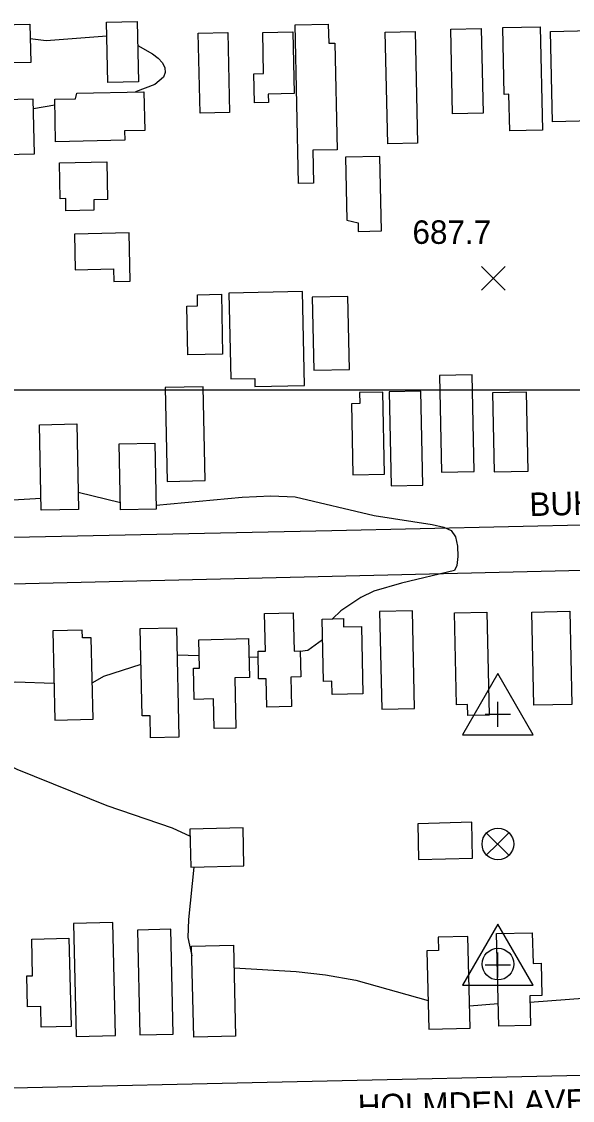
# Model space of a CAD drawing. Extents: x 79600 to 91800, y 75600 to 84400.
# Drawn here: x 85279 to 85630, y 77547 to 78235 of the extents above; entities that cross this region are included whole.
import ezdxf

# ---------------------------------------------------------------- set-up
doc = ezdxf.new("R2010")
doc.units = 0
for name, color, linetype in [('080-085$0$TI_HOR', 7, 'Continuous'), ('080-085$0$TI_VER', 7, 'Continuous'), ('080-090$0$BLDG', 7, 'Continuous'), ('080-090$0$GRID', 7, 'Continuous'), ('080-090$0$INTER', 7, 'Continuous'), ('080-090$0$ROAD', 7, 'Continuous'), ('080-090$0$ROAD-NAME', 7, 'Continuous'), ('080-090$0$SPOTMARK', 7, 'Continuous'), ('080-090$0$SPOTS', 7, 'Continuous')]:
    doc.layers.add(name, color=color, linetype=linetype)

# ---------------------------------------------------------------- blocks, each defined once
blk = doc.blocks.new('080-090$0$SPOTS')
at = {"layer": '080-090$0$SPOTMARK'}
for p, q in [((-0.5, -0.5), (0.5, 0.5)), ((-0.5, 0.5), (0.5, -0.5))]:
    blk.add_line(p, q, dxfattribs=at)

msp = doc.modelspace()

# ---------------------------------------------------------------- linework, layer by layer
at = {"layer": '080-085$0$TI_HOR'}
for p, q in [((85582.52, 77785), (85582.52, 77801)), ((85574.52, 77793), (85590.52, 77793))]:
    msp.add_line(p, q, dxfattribs=at)
msp.add_lwpolyline([(85582.52, 77819), (85560, 77780), (85605.03, 77780)], close=True, dxfattribs=at)
at = {"layer": '080-085$0$TI_VER'}
for p, q in [((85575.14, 77717.33), (85589.56, 77703)), ((85582.3, 77710.17), (85589.47, 77717.33)), ((85582.3, 77710.17), (85575.14, 77703)), ((85582.52, 77625), (85582.52, 77641)), ((85574.52, 77633), (85590.52, 77633))]:
    msp.add_line(p, q, dxfattribs=at)
msp.add_lwpolyline([(85582.52, 77659), (85560, 77620), (85605.03, 77620)], close=True, dxfattribs=at)
for centre in [(85582.54, 77710.17), (85582.64, 77633.53)]:
    msp.add_circle(centre, 10.1, dxfattribs=at)
at = {"layer": '080-090$0$BLDG'}
for points in [[(85270.57, 78208.81), (85270.71, 78202.16), (85250.71, 78201.73), (85250.56, 78209.13), (85214.85, 78208.36), (85224.74, 78232.37), (85283.94, 78233.63), (85284.46, 78209.11)], [(85333.74, 78196.25), (85332.91, 78234.81), (85352.42, 78235.22), (85353.24, 78196.66)], [(85474.61, 78221.44), (85478.62, 78221.52), (85480.07, 78153.42), (85464.49, 78153.09), (85464.93, 78132.1), (85455.34, 78131.89), (85453.18, 78233.17), (85474.35, 78233.62)], [(85553.63, 78176.38), (85552.48, 78230.41), (85571.96, 78230.83), (85573.11, 78176.8)], [(85590.08, 78165.56), (85589.58, 78188.78), (85586.55, 78188.71), (85585.64, 78231.35), (85609.62, 78231.86), (85611.02, 78166)], [(85392.5, 78176.73), (85391.41, 78227.76), (85410.32, 78228.16), (85411.41, 78177.13)], [(85436.04, 78188.9), (85436.15, 78183.64), (85427.33, 78183.45), (85426.94, 78201.91), (85433.09, 78202.05), (85432.53, 78228.3), (85451.73, 78228.71), (85452.57, 78189.25)], [(85512.24, 78157.09), (85510.72, 78228.47), (85529.74, 78228.87), (85531.26, 78157.5)], [(85617.3, 78171.28), (85616.07, 78228.98), (85641.78, 78229.52), (85643.01, 78171.83)], [(85344.34, 78165.38), (85344.46, 78159.49), (85300.39, 78158.55), (85299.81, 78185.6), (85313.04, 78185.88), (85313.83, 78189.55), (85356.69, 78190.47), (85357.22, 78165.65)], [(85217.46, 78184.18), (85218.2, 78149.27), (85286.8, 78150.73), (85286.05, 78185.64)], [(85485.41, 78148.72), (85486.26, 78108.38), (85493.33, 78106.75), (85493.45, 78101.32), (85508.35, 78101.63), (85507.34, 78149.18)], [(85324.69, 78121.43), (85324.83, 78114.8), (85306.99, 78114.42), (85306.82, 78122.24), (85303.34, 78122.16), (85302.85, 78144.99), (85333.04, 78145.64), (85333.55, 78121.62)], [(85312.85, 78076.83), (85337.27, 78077.35), (85337.44, 78069.29), (85347.93, 78069.52), (85347.28, 78100.29), (85312.37, 78099.54)], [(85384.74, 78022.52), (85384.08, 78053.61), (85391, 78053.76), (85390.85, 78060.83), (85406.11, 78061.15), (85406.93, 78022.99)], [(85427.45, 78007.39), (85427.56, 78002.21), (85459.18, 78002.88), (85457.9, 78062.9), (85410.92, 78061.89), (85412.09, 78007.06)], [(85487.82, 78013.16), (85486.83, 78059.71), (85464.08, 78059.22), (85465.07, 78012.68)], [(85567.5, 77947.99), (85566.18, 78009.71), (85545.29, 78009.26), (85546.61, 77947.55)], [(85370.2, 78001.58), (85371.48, 77941.64), (85395.84, 77942.16), (85394.57, 78002.1)], [(85494.22, 77998.39), (85494.37, 77991.35), (85489.06, 77991.24), (85490.02, 77945.86), (85510.16, 77946.29), (85509.05, 77998.71)], [(85514.49, 77938.77), (85534.58, 77939.2), (85533.3, 77999.28), (85513.21, 77998.86)], [(85601.9, 77948.3), (85600.83, 77998.6), (85579.22, 77998.14), (85580.29, 77947.83)], [(85291.25, 77923.31), (85290.08, 77977.89), (85313.85, 77978.39), (85315.01, 77923.82)], [(85363.72, 77966.19), (85364.62, 77923.98), (85341.77, 77923.49), (85340.87, 77965.7)], [(85508.46, 77796.28), (85529.42, 77796.76), (85527.98, 77859.15), (85507.02, 77858.67)], [(85563.4, 77792.25), (85563.24, 77799.29), (85556.13, 77799.12), (85554.78, 77857.69), (85575.41, 77858.17), (85576.93, 77792.56)], [(85604.19, 77858.3), (85628.41, 77858.86), (85629.79, 77799.32), (85605.57, 77798.77)], [(85452.48, 77833.4), (85456.4, 77833.49), (85456.79, 77816.91), (85450.35, 77816.76), (85450.78, 77798), (85435.06, 77797.63), (85434.64, 77815.71), (85429.92, 77815.6), (85429.51, 77833.25), (85434.26, 77833.36), (85433.71, 77857.44), (85451.92, 77857.86)], [(85483.95, 77854.09), (85484.07, 77848.8), (85495.47, 77849.07), (85496.46, 77806.09), (85476.73, 77805.64), (85476.54, 77814.12), (85471.32, 77814), (85470.4, 77853.78)], [(85324.33, 77789.88), (85323.13, 77841.85), (85317.49, 77841.72), (85317.38, 77846.78), (85298.55, 77846.34), (85299.87, 77789.32)], [(85361, 77778.03), (85360.67, 77792.07), (85355.58, 77791.95), (85354.29, 77847.69), (85377.48, 77848.22), (85379.09, 77778.45)], [(85401.63, 77783.93), (85401.19, 77802.78), (85388.84, 77802.5), (85388.38, 77822.42), (85392.16, 77822.51), (85391.74, 77840.64), (85423.41, 77841.37), (85423.98, 77816.57), (85414.7, 77816.35), (85415.44, 77784.25)], [(85419.98, 77720.44), (85386.07, 77719.66), (85386.63, 77695.39), (85420.54, 77696.18)], [(85565.83, 77724.06), (85531.38, 77723.18), (85531.96, 77700.28), (85566.41, 77701.15)], [(85336.97, 77660.08), (85311.88, 77659.5), (85313.54, 77587.29), (85338.64, 77587.87)], [(85354.19, 77588.33), (85375.39, 77588.81), (85373.85, 77655.78), (85352.65, 77655.29)], [(85604.51, 77653.59), (85605.01, 77633.97), (85610.14, 77634.1), (85610.66, 77613.42), (85602.9, 77613.23), (85603.37, 77594.39), (85583.18, 77593.88), (85581.69, 77653.01)], [(85291.18, 77593.31), (85290.88, 77606.46), (85282.38, 77606.26), (85281.93, 77626.02), (85285.65, 77626.1), (85285.11, 77649.5), (85308.9, 77650.05), (85310.2, 77593.75)], [(85413.87, 77645.7), (85415.22, 77587.45), (85388.5, 77586.83), (85387.16, 77645.08)], [(85544.44, 77650.74), (85544.65, 77642.28), (85537.25, 77642.09), (85538.52, 77591.98), (85564.88, 77592.64), (85563.4, 77651.22)]]:
    msp.add_lwpolyline(points, close=True, dxfattribs=at)
at = {"layer": '080-090$0$GRID'}
msp.add_line((90000, 78000), (85000, 78000), dxfattribs=at)
at = {"layer": '080-090$0$INTER'}
for p, q in [((85299.89, 78181.94), (85286.18, 78179.53)), ((85314.78, 77934.74), (85341.68, 77928.13)), ((85391.98, 77830.24), (85377.88, 77830.71)), ((85429.6, 77829.46), (85423.69, 77829.31)), ((85564.52, 77606.85), (85582.81, 77608.43))]:
    msp.add_line(p, q, dxfattribs=at)
for points in [[(85284.14, 78224.52), (85294.41, 78223.04), (85333.1, 78226.09)], [(85352.74, 78220.04), (85362.18, 78214.67), (85365.86, 78211.87), (85368.6, 78208.84), (85370.15, 78205.72), (85370.37, 78202.66), (85369.22, 78199.79), (85363.71, 78194.98), (85351.29, 78190.35)], [(85233.6, 77928.95), (85250.87, 77928.55), (85291.08, 77930.98)], [(85364.57, 77926.5), (85419.33, 77931.61), (85437.6, 77932.47), (85453.16, 77931.91), (85503.52, 77919.97), (85540.57, 77914.09), (85548.06, 77912.54), (85552.77, 77910.24), (85555.47, 77906.31), (85556.81, 77900.34), (85557.07, 77893.65), (85556.41, 77888.03), (85554.92, 77884.79), (85521.01, 77876.67), (85503.48, 77871.66), (85495.08, 77867.56), (85482.28, 77859.16), (85477.07, 77853.93)], [(85470.7, 77840.5), (85461.33, 77833.84), (85456.41, 77833.08)], [(85354.82, 77824.78), (85330.94, 77817.1), (85323.8, 77813.08)], [(85299.33, 77812.62), (85274.8, 77813.43), (85255.21, 77813.4), (85235.94, 77811.43), (85227.01, 77808.91), (85219.25, 77805.75), (85213.36, 77802.56), (85209.83, 77799.79), (85208.41, 77797.28), (85208.67, 77794.71), (85210.25, 77791.84), (85213.22, 77788.73), (85223.85, 77782.36), (85275.63, 77757.96), (85332.99, 77734.71), (85374.74, 77720.51), (85386.18, 77715.22)], [(85388.58, 77695.44), (85385.1, 77662.02), (85384.69, 77650.54), (85387.3, 77638.91)], [(85414.21, 77631.07), (85453.76, 77628.74), (85472.63, 77626.74), (85491.95, 77623.24), (85538.05, 77610.3)], [(85603, 77609.16), (85639.49, 77612.09), (85658.15, 77612.08)]]:
    msp.add_lwpolyline(points, dxfattribs=at)
at = {"layer": '080-090$0$ROAD'}
for p, q in [((85476.53, 77910.24), (85904.31, 77920.42)), ((85161.38, 77903.86), (85476.53, 77910.24)), ((85152.61, 77873.53), (85921.46, 77891.63)), ((85927.02, 77568.88), (85086.57, 77550.08))]:
    msp.add_line(p, q, dxfattribs=at)

# ---------------------------------------------------------------- block references
at = {"layer": '080-090$0$SPOTMARK', "xscale": 15, "yscale": 15}
msp.add_blockref('080-090$0$SPOTS', (85579.64, 78071.36), dxfattribs=at)

# ---------------------------------------------------------------- texts
at = {"layer": '080-090$0$ROAD-NAME'}
for s, p in [('BUHRER AVE.', (85602.86, 77919.5)), ('HOLMDEN AVE.', (85493.36, 77535.21))]:
    msp.add_text(s, height=15, rotation=1.44972, dxfattribs=at).set_placement(p)
at = {"layer": '080-090$0$SPOTS'}
msp.add_text('687.7', height=15, dxfattribs=at).set_placement((85528.06, 78093.31))

doc.saveas('drawing.dxf')
